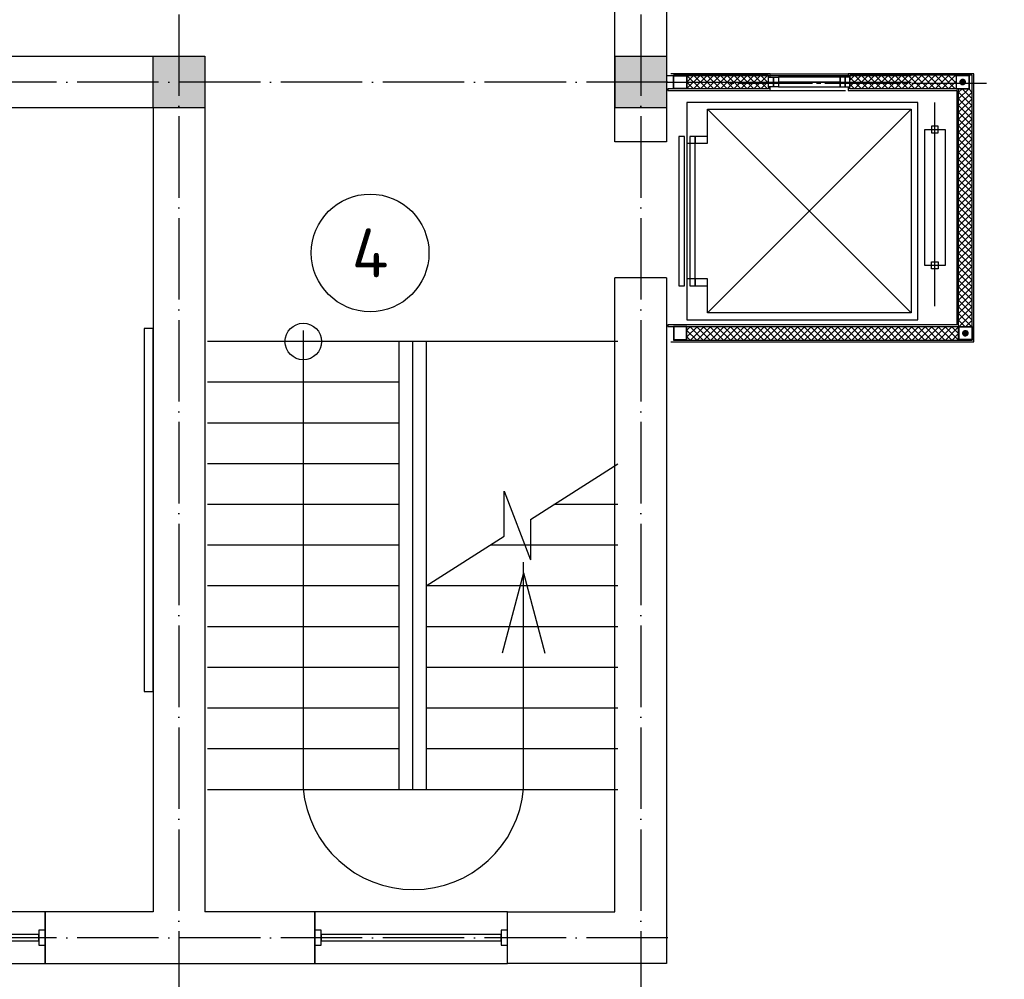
# Model space of a CAD drawing. Header units: millimetres. Extents: x 9824119 to 13672909, y -72394 to 462135.
# Tile 329 of 656: x 10187863 to 10195112, y 7219 to 14285. Entities that reach past the tile are written whole.
import ezdxf
from ezdxf import colors
from ezdxf.entities.mleader import LeaderData, LeaderLine
from ezdxf.math import Vec2, Vec3

# ---------------------------------------------------------------- set-up
doc = ezdxf.new("R2010")
doc.units = ezdxf.units.MM
doc.linetypes.add('ACAD_ISO04W100', pattern=[30, 24, -3, 0, -3])
for name, color, linetype in [('PDF _0', 7, 'Continuous'), ('PDF _Osi', 5, 'Continuous'), ('PDF _Метал', 7, 'Continuous'), ('PDF _окна', 5, 'Continuous')]:
    doc.layers.add(name, color=color, linetype=linetype)
doc.layers.add('PDF _ПЛАН', color=7, linetype='Continuous', true_color=0x535353)
doc.layers.add('PDF _раз.нар', color=7, linetype='Continuous', true_color=0x004a95)
doc.layers.add('лестн', color=7, linetype='Continuous', lineweight=30)
doc.layers.add('Оси', color=1, linetype='ACAD_ISO04W100', lineweight=0)
doc.styles.add('ISO Proportional', font='isocpeur.ttf')
doc.styles.add('ISOCPEUR', font='isocpeui.ttf')
doc.styles.add('СПДС', font='isocpeur.ttf')
doc.linetypes.add('ограждение1', pattern='A,6.35,-2.54,[133,ltypeshp.shx,S=2.54,R=0,X=-2.54,Y=0],-2.54,25.4', length=36.83)

# ---------------------------------------------------------------- blocks, each defined once
blk = doc.blocks.new('A$C04BF76B1')
at = {"color": 5}
for points in [[(-1352.5, 569.8), (67.5, 569.8), (67.5, 189.8), (-1352.5, 189.8)], [(-1305, 435.3), (-1305, 324.3), (-1352.5, 324.3), (-1352.5, 435.3)], [(67.5, 435.3), (67.5, 324.3), (20, 324.3), (20, 435.3)], [(20, 403.5), (20, 356), (-1305, 356), (-1305, 403.5)]]:
    blk.add_lwpolyline(points, close=True, dxfattribs=at)
blk = doc.blocks.new('вамвамамавмвмммм')
at = {"lineweight": 25}
h = blk.add_hatch(color=253, dxfattribs=at)
h.dxf.hatch_style = 1
h.paths.add_polyline_path([(1605254.5, 1377064.6), (1604874.5, 1377064.6), (1604874.5, 1377444.6), (1605254.5, 1377444.6)])
h = blk.add_hatch(color=253, dxfattribs=at)
h.dxf.hatch_style = 1
h.paths.add_polyline_path([(1608654.5, 1377064.6), (1608274.5, 1377064.6), (1608274.5, 1377444.6), (1608654.5, 1377444.6)])
at = {"color": 253, "lineweight": 25}
for p, q in [((1608274.5, 1377444.6), (1608274.5, 1378094.6)), ((1608654.5, 1378094.6), (1608654.5, 1376814.6)), ((1600694.5, 1377444.6), (1605254.5, 1377444.6)), ((1605254.5, 1377444.6), (1605254.5, 1371144.6)), ((1605254.5, 1377444.6), (1605254.5, 1377064.6)), ((1608274.5, 1376814.6), (1608274.5, 1377444.6)), ((1608274.5, 1377064.6), (1608274.5, 1377444.6)), ((1608274.5, 1377444.6), (1608274.5, 1377064.6)), ((1608274.5, 1377064.6), (1608274.5, 1377444.6)), ((1608274.5, 1377444.6), (1608654.5, 1377444.6)), ((1605254.5, 1377064.6), (1600694.5, 1377064.6)), ((1604874.5, 1377064.6), (1604874.5, 1371144.6)), ((1608654.5, 1376814.6), (1608274.5, 1376814.6)), ((1608274.5, 1371144.6), (1608274.5, 1375814.6)), ((1608654.5, 1375814.6), (1608274.5, 1375814.6)), ((1608654.5, 1375814.6), (1608654.5, 1370764.6)), ((1607484.5, 1370764.6), (1607484.5, 1371144.6)), ((1607484.5, 1371144.6), (1608274.5, 1371144.6)), ((1608654.5, 1370764.6), (1607484.5, 1370764.6))]:
    blk.add_line(p, q, dxfattribs=at)
for points in [[(1605254.5, 1377064.6), (1604874.5, 1377064.6), (1604874.5, 1377444.6), (1605254.5, 1377444.6)], [(1608654.5, 1377064.6), (1608274.5, 1377064.6), (1608274.5, 1377444.6), (1608654.5, 1377444.6)], [(1604807.3, 1372767.8), (1604874.5, 1372767.8), (1604874.5, 1375441.5), (1604807.3, 1375441.5)]]:
    blk.add_lwpolyline(points, close=True, dxfattribs=at)
at = {"color": 253, "lineweight": 25, "ltscale": 20}
blk.add_lwpolyline([(1605979.5, 1375424.6), (1605979.5, 1372052.2, 0.916272), (1607601.6, 1372052.2), (1607601.6, 1373720.9)], format="xyb", dxfattribs=at)
for points in [[(1608294.5, 1375344.6), (1605274.5, 1375344.6)], [(1606684.5, 1375344.6), (1606684.5, 1372044.6)], [(1606784.5, 1375344.6), (1606784.5, 1372044.6)], [(1606884.5, 1375344.6), (1606884.5, 1372044.6)], [(1606684.5, 1375044.6), (1605274.5, 1375044.6)], [(1606684.5, 1374744.6), (1605274.5, 1374744.6)], [(1606684.5, 1374444.6), (1605274.5, 1374444.6)], [(1607651.8, 1374034.4), (1608294.5, 1374444.6)], [(1607459.7, 1373911.8), (1607459.7, 1374241.7), (1607651.8, 1373737.8)], [(1606684.5, 1374144.6), (1605274.5, 1374144.6)], [(1608294.5, 1374144.6), (1607824.5, 1374144.6)], [(1607651.8, 1374034.4), (1607651.8, 1373737.8)], [(1606884.5, 1373544.6), (1607459.7, 1373911.8)], [(1606684.5, 1373844.6), (1605274.5, 1373844.6)], [(1608294.5, 1373844.6), (1607354.5, 1373844.6)], [(1607601.6, 1373640.9), (1607445.2, 1373050.5)], [(1607601.6, 1373640.9), (1607758.1, 1373050.5)], [(1606684.5, 1373544.6), (1605274.5, 1373544.6)], [(1608294.5, 1373544.6), (1606884.5, 1373544.6)], [(1606684.5, 1373244.6), (1605274.5, 1373244.6)], [(1608294.5, 1373244.6), (1606884.5, 1373244.6)], [(1606684.5, 1372944.6), (1605274.5, 1372944.6)], [(1608294.5, 1372944.6), (1606884.5, 1372944.6)], [(1606684.5, 1372644.6), (1605274.5, 1372644.6)], [(1608294.5, 1372644.6), (1606884.5, 1372644.6)], [(1606684.5, 1372344.6), (1605274.5, 1372344.6)], [(1608294.5, 1372344.6), (1606884.5, 1372344.6)], [(1608294.5, 1372044.6), (1605274.5, 1372044.6)]]:
    blk.add_lwpolyline(points, dxfattribs=at)
at = {"color": 253, "lineweight": 25}
blk.add_lwpolyline([(1604874.5, 1371144.6), (1604079.5, 1371144.6), (1604079.5, 1370764.6), (1606064.5, 1370764.6), (1606064.5, 1371144.6), (1605254.5, 1371144.6)], dxfattribs=at)
blk.add_circle((1606472.1, 1375997.1), 433.1, dxfattribs=at)
at = {"color": 253, "lineweight": 25, "ltscale": 20}
blk.add_circle((1605979.5, 1375344.6), 134.3, dxfattribs=at)
at = {"layer": 'PDF _0', "color": 253, "lineweight": 25}
for points in [[(1609418.1, 1377291.5), (1609418.1, 1377316.9), (1608685.7, 1377316.9)], [(1608685.7, 1375342), (1610916.7, 1375342), (1610916.7, 1377316.9), (1609991.7, 1377316.9), (1609991.7, 1377291.5)], [(1608704.7, 1375354.7), (1610904, 1375354.7), (1610904, 1377306.3), (1610004.4, 1377306.3), (1610004.4, 1377291.5)], [(1609405.4, 1377278.8), (1609405.4, 1377306.3), (1608704.7, 1377306.3)], [(1609003.2, 1377306.3), (1608903.7, 1377204.7), (1608804.2, 1377304.2), (1608806.3, 1377306.3)], [(1608954.5, 1377306.3), (1608852.9, 1377204.7), (1608804.2, 1377253.4)], [(1608903.7, 1377306.3), (1608804.2, 1377206.8)], [(1608855, 1377306.3), (1608804.2, 1377255.5)], [(1609051.9, 1377306.3), (1608952.4, 1377204.7), (1608852.9, 1377306.3)], [(1609102.7, 1377306.3), (1609001.1, 1377204.7), (1608901.6, 1377306.3)], [(1609151.4, 1377306.3), (1609051.9, 1377204.7), (1608950.3, 1377306.3)], [(1609200, 1377306.3), (1609100.6, 1377204.7), (1609001.1, 1377306.3)], [(1609250.8, 1377306.3), (1609149.2, 1377204.7), (1609049.8, 1377306.3)], [(1609299.5, 1377306.3), (1609200, 1377204.7), (1609098.4, 1377306.3)], [(1609348.2, 1377306.3), (1609248.7, 1377204.7), (1609149.2, 1377306.3)], [(1609399, 1377306.3), (1609297.4, 1377204.7), (1609197.9, 1377306.3)], [(1609405.4, 1377261.8), (1609348.2, 1377204.7), (1609246.6, 1377306.3)], [(1609405.4, 1377213.2), (1609396.9, 1377204.7), (1609297.4, 1377306.3)], [(1609346.1, 1377306.3), (1609405.4, 1377247)], [(1609394.8, 1377306.3), (1609405.4, 1377295.7)], [(1609418.1, 1377316.9), (1609991.7, 1377316.9)], [(1610188.5, 1377306.3), (1610089, 1377204.7), (1610004.4, 1377289.4)], [(1610139.8, 1377306.3), (1610038.2, 1377204.7), (1610004.4, 1377238.6)], [(1610089, 1377306.3), (1610004.4, 1377221.6)], [(1610040.4, 1377306.3), (1610004.4, 1377270.3)], [(1610237.2, 1377306.3), (1610137.7, 1377204.7), (1610038.2, 1377306.3)], [(1610288, 1377306.3), (1610186.4, 1377204.7), (1610086.9, 1377306.3)], [(1610336.7, 1377306.3), (1610237.2, 1377204.7), (1610135.6, 1377306.3)], [(1610385.4, 1377306.3), (1610285.9, 1377204.7), (1610186.4, 1377306.3)], [(1610436.2, 1377306.3), (1610334.6, 1377204.7), (1610235.1, 1377306.3)], [(1610484.9, 1377306.3), (1610385.4, 1377204.7), (1610283.8, 1377306.3)], [(1610533.5, 1377306.3), (1610434.1, 1377204.7), (1610334.6, 1377306.3)], [(1610584.3, 1377306.3), (1610482.7, 1377204.7), (1610383.3, 1377306.3)], [(1610633, 1377306.3), (1610533.5, 1377204.7), (1610431.9, 1377306.3)], [(1610681.7, 1377306.3), (1610582.2, 1377204.7), (1610482.7, 1377306.3)], [(1610732.5, 1377306.3), (1610630.9, 1377204.7), (1610531.4, 1377306.3)], [(1610781.2, 1377306.3), (1610681.7, 1377204.7), (1610580.1, 1377306.3)], [(1610787.5, 1377261.8), (1610730.4, 1377204.7), (1610630.9, 1377306.3)], [(1610787.5, 1377213.2), (1610779.1, 1377204.7), (1610679.6, 1377306.3)], [(1610728.3, 1377306.3), (1610787.5, 1377247)], [(1610779.1, 1377306.3), (1610787.5, 1377295.7)], [(1609991.7, 1377219.5), (1609991.7, 1377192), (1610791.8, 1377192), (1610791.8, 1375466.9), (1608664.5, 1375466.9), (1608664.5, 1375456.3), (1610804.5, 1375456.3), (1610804.5, 1377204.7), (1610004.4, 1377204.7), (1610004.4, 1377219.5)], [(1609405.4, 1377219.5), (1609405.4, 1377204.7), (1608664.5, 1377204.7), (1608664.5, 1377192), (1609418.1, 1377192), (1609418.1, 1377219.5)], [(1609396.9, 1377192), (1609972.6, 1377192)], [(1610904, 1377179.3), (1610878.6, 1377204.7), (1610804.5, 1377130.6), (1610904, 1377031.1)], [(1610904, 1377130.6), (1610829.9, 1377204.7), (1610804.5, 1377181.4), (1610904, 1377079.8)], [(1610904, 1377181.4), (1610804.5, 1377081.9), (1610904, 1376982.4)], [(1610904, 1377132.7), (1610804.5, 1377033.2), (1610904, 1376931.6)], [(1610904, 1377084), (1610804.5, 1376982.4), (1610904, 1376883)], [(1610904, 1377033.2), (1610804.5, 1376933.8), (1610904, 1376834.3)], [(1610904, 1376984.6), (1610804.5, 1376885.1), (1610904, 1376783.5)], [(1610904, 1376935.9), (1610804.5, 1376834.3), (1610904, 1376734.8)], [(1610904, 1376885.1), (1610804.5, 1376785.6), (1610904, 1376686.1)], [(1610904, 1376836.4), (1610804.5, 1376736.9), (1610904, 1376635.3)], [(1610904, 1376787.7), (1610804.5, 1376686.1), (1610904, 1376586.6)], [(1610904, 1376736.9), (1610804.5, 1376637.4), (1610904, 1376537.9)], [(1610904, 1376688.2), (1610804.5, 1376588.7), (1610904, 1376487.1)], [(1610904, 1376639.5), (1610804.5, 1376537.9), (1610904, 1376438.5)], [(1610904, 1376588.7), (1610804.5, 1376489.3), (1610904, 1376389.8)], [(1610904, 1376540.1), (1610804.5, 1376440.6), (1610904, 1376339)], [(1610904, 1376491.4), (1610804.5, 1376389.8), (1610904, 1376290.3)], [(1610904, 1376440.6), (1610804.5, 1376341.1), (1610904, 1376241.6)], [(1610904, 1376391.9), (1610804.5, 1376292.4), (1610904, 1376190.8)], [(1610904, 1376343.2), (1610804.5, 1376241.6), (1610904, 1376142.1)], [(1610904, 1376292.4), (1610804.5, 1376192.9), (1610904, 1376093.4)], [(1610904, 1376243.7), (1610804.5, 1376144.2), (1610904, 1376042.6)], [(1610904, 1376195), (1610804.5, 1376093.4), (1610904, 1375994)], [(1610904, 1376144.2), (1610804.5, 1376044.8), (1610904, 1375945.3)], [(1610904, 1376095.6), (1610804.5, 1375996.1), (1610904, 1375894.5)], [(1610904, 1376046.9), (1610804.5, 1375945.3), (1610904, 1375845.8)], [(1610904, 1375996.1), (1610804.5, 1375896.6), (1610904, 1375797.1)], [(1610904, 1375947.4), (1610804.5, 1375847.9), (1610904, 1375746.3)], [(1610904, 1375898.7), (1610804.5, 1375797.1), (1610904, 1375697.6)], [(1610904, 1375847.9), (1610804.5, 1375748.4), (1610904, 1375648.9)], [(1610904, 1375799.2), (1610804.5, 1375699.7), (1610904, 1375598.2)], [(1610904, 1375750.5), (1610804.5, 1375648.9), (1610904, 1375549.5)], [(1610904, 1375699.7), (1610804.5, 1375600.3), (1610904, 1375500.8)], [(1610904, 1375651.1), (1610804.5, 1375551.6), (1610899.7, 1375456.3)], [(1610904, 1375602.4), (1610804.5, 1375500.8), (1610851, 1375456.3)], [(1610904, 1375551.6), (1610808.7, 1375456.3)], [(1608882.5, 1375456.3), (1608804.2, 1375378), (1608827.5, 1375354.7)], [(1608831.7, 1375456.3), (1608804.2, 1375428.8)], [(1608825.4, 1375456.3), (1608924.9, 1375354.7)], [(1608931.2, 1375456.3), (1608831.7, 1375354.7)], [(1608874.1, 1375456.3), (1608975.7, 1375354.7)], [(1608979.9, 1375456.3), (1608880.4, 1375354.7)], [(1608924.9, 1375456.3), (1609024.4, 1375354.7)], [(1609030.7, 1375456.3), (1608929.1, 1375354.7)], [(1608973.6, 1375456.3), (1609073, 1375354.7)], [(1609079.4, 1375456.3), (1608979.9, 1375354.7)], [(1609022.2, 1375456.3), (1609123.8, 1375354.7)], [(1609128.1, 1375456.3), (1609028.6, 1375354.7)], [(1609073, 1375456.3), (1609172.5, 1375354.7)], [(1609178.9, 1375456.3), (1609077.3, 1375354.7)], [(1609121.7, 1375456.3), (1609221.2, 1375354.7)], [(1609227.6, 1375456.3), (1609128.1, 1375354.7)], [(1609170.4, 1375456.3), (1609272, 1375354.7)], [(1609276.2, 1375456.3), (1609176.8, 1375354.7)], [(1609221.2, 1375456.3), (1609320.7, 1375354.7)], [(1609327, 1375456.3), (1609225.4, 1375354.7)], [(1609269.9, 1375456.3), (1609369.4, 1375354.7)], [(1609375.7, 1375456.3), (1609276.2, 1375354.7)], [(1609318.6, 1375456.3), (1609420.2, 1375354.7)], [(1609424.4, 1375456.3), (1609324.9, 1375354.7)], [(1609369.4, 1375456.3), (1609468.9, 1375354.7)], [(1609475.2, 1375456.3), (1609373.6, 1375354.7)], [(1609418.1, 1375456.3), (1609517.5, 1375354.7)], [(1609523.9, 1375456.3), (1609424.4, 1375354.7)], [(1609466.7, 1375456.3), (1609568.3, 1375354.7)], [(1609572.6, 1375456.3), (1609473.1, 1375354.7)], [(1609517.5, 1375456.3), (1609617, 1375354.7)], [(1609623.4, 1375456.3), (1609521.8, 1375354.7)], [(1609566.2, 1375456.3), (1609665.7, 1375354.7)], [(1609672.1, 1375456.3), (1609572.6, 1375354.7)], [(1609614.9, 1375456.3), (1609716.5, 1375354.7)], [(1609720.7, 1375456.3), (1609621.3, 1375354.7)], [(1609665.7, 1375456.3), (1609765.2, 1375354.7)], [(1609771.5, 1375456.3), (1609669.9, 1375354.7)], [(1609714.4, 1375456.3), (1609813.9, 1375354.7)], [(1609820.2, 1375456.3), (1609720.7, 1375354.7)], [(1609763.1, 1375456.3), (1609864.7, 1375354.7)], [(1609868.9, 1375456.3), (1609769.4, 1375354.7)], [(1609813.9, 1375456.3), (1609913.4, 1375354.7)], [(1609919.7, 1375456.3), (1609818.1, 1375354.7)], [(1609862.6, 1375456.3), (1609962, 1375354.7)], [(1609968.4, 1375456.3), (1609868.9, 1375354.7)], [(1609911.2, 1375456.3), (1610012.8, 1375354.7)], [(1610017.1, 1375456.3), (1609917.6, 1375354.7)], [(1609962, 1375456.3), (1610061.5, 1375354.7)], [(1610067.9, 1375456.3), (1609966.3, 1375354.7)], [(1610010.7, 1375456.3), (1610110.2, 1375354.7)], [(1610116.6, 1375456.3), (1610017.1, 1375354.7)], [(1610059.4, 1375456.3), (1610161, 1375354.7)], [(1610165.2, 1375456.3), (1610065.8, 1375354.7)], [(1610110.2, 1375456.3), (1610209.7, 1375354.7)], [(1610216, 1375456.3), (1610114.4, 1375354.7)], [(1610158.9, 1375456.3), (1610258.4, 1375354.7)], [(1610264.7, 1375456.3), (1610165.2, 1375354.7)], [(1610207.6, 1375456.3), (1610309.2, 1375354.7)], [(1610313.4, 1375456.3), (1610213.9, 1375354.7)], [(1610258.4, 1375456.3), (1610357.9, 1375354.7)], [(1610364.2, 1375456.3), (1610262.6, 1375354.7)], [(1610307.1, 1375456.3), (1610406.5, 1375354.7)], [(1610412.9, 1375456.3), (1610313.4, 1375354.7)], [(1610355.7, 1375456.3), (1610457.3, 1375354.7)], [(1610461.6, 1375456.3), (1610362.1, 1375354.7)], [(1610406.5, 1375456.3), (1610506, 1375354.7)], [(1610512.4, 1375456.3), (1610410.8, 1375354.7)], [(1610455.2, 1375456.3), (1610554.7, 1375354.7)], [(1610561.1, 1375456.3), (1610461.6, 1375354.7)], [(1610503.9, 1375456.3), (1610605.5, 1375354.7)], [(1610609.7, 1375456.3), (1610510.3, 1375354.7)], [(1610554.7, 1375456.3), (1610654.2, 1375354.7)], [(1610660.5, 1375456.3), (1610558.9, 1375354.7)], [(1610603.4, 1375456.3), (1610702.9, 1375354.7)], [(1610709.2, 1375456.3), (1610609.7, 1375354.7)], [(1610652.1, 1375456.3), (1610753.7, 1375354.7)], [(1610757.9, 1375456.3), (1610658.4, 1375354.7)], [(1610702.9, 1375456.3), (1610802.4, 1375354.7)], [(1610800.2, 1375456.3), (1610804.5, 1375452.1), (1610707.1, 1375354.7)], [(1610751.6, 1375456.3), (1610804.5, 1375403.4), (1610757.9, 1375354.7)], [(1610904, 1375502.9), (1610857.4, 1375456.3)], [(1608804.2, 1375426.7), (1608876.2, 1375354.7)]]:
    blk.add_lwpolyline(points, dxfattribs=at)
at = {"layer": 'PDF _Osi', "color": 253, "lineweight": 25}
for points in [[(1609149.2, 1377244.9), (1609119.6, 1377244.9)], [(1609729.2, 1377244.9), (1609178.9, 1377244.9)], [(1609790.6, 1377244.9), (1609758.8, 1377244.9)], [(1610370.6, 1377244.9), (1609820.2, 1377244.9)], [(1610429.8, 1377244.9), (1610400.2, 1377244.9)], [(1611009.8, 1377244.9), (1610459.5, 1377244.9)]]:
    blk.add_lwpolyline(points, dxfattribs=at)
at = {"layer": 'PDF _Метал', "color": 253, "lineweight": 25}
for points in [[(1608804.2, 1377204.7), (1608704.7, 1377204.7), (1608704.7, 1377306.3), (1608804.2, 1377306.3)], [(1608802.1, 1377208.9), (1608706.9, 1377208.9), (1608706.9, 1377302.1), (1608802.1, 1377302.1)], [(1610785.4, 1377204.7), (1610884.9, 1377204.7), (1610884.9, 1377306.3), (1610785.4, 1377306.3)], [(1610787.5, 1377208.9), (1610882.8, 1377208.9), (1610882.8, 1377302.1), (1610787.5, 1377302.1)], [(1608804.2, 1375456.3), (1608704.7, 1375456.3), (1608704.7, 1375354.7), (1608804.2, 1375354.7)], [(1608802.1, 1375452.1), (1608706.9, 1375452.1), (1608706.9, 1375359), (1608802.1, 1375359)], [(1610804.5, 1375456.3), (1610904, 1375456.3), (1610904, 1375354.7), (1610804.5, 1375354.7)], [(1610808.7, 1375452.1), (1610901.8, 1375452.1), (1610901.8, 1375359), (1610808.7, 1375359)]]:
    blk.add_lwpolyline(points, close=True, dxfattribs=at)
at = {"layer": 'PDF _окна', "color": 253, "lineweight": 25}
for points in [[(1609441.3, 1377219.5), (1609441.3, 1377291.5), (1609477.3, 1377291.5), (1609477.3, 1377219.5), (1609441.3, 1377219.5), (1609405.4, 1377219.5), (1609405.4, 1377291.5), (1609441.3, 1377291.5)], [(1609932.4, 1377291.5), (1609477.3, 1377291.5), (1609477.3, 1377219.5), (1609932.4, 1377219.5)], [(1609968.4, 1377219.5), (1609968.4, 1377291.5), (1609932.4, 1377291.5), (1609932.4, 1377219.5), (1609968.4, 1377219.5), (1610004.4, 1377219.5), (1610004.4, 1377291.5), (1609968.4, 1377291.5)]]:
    blk.add_lwpolyline(points, close=True, dxfattribs=at)
blk.add_lwpolyline([(1609932.4, 1377255.5), (1609477.3, 1377255.5)], dxfattribs=at)
at = {"layer": 'PDF _ПЛАН', "color": 253, "lineweight": 25}
for points in [[(1608804.2, 1377105.2), (1608804.2, 1375505), (1610503.9, 1375505), (1610503.9, 1377105.2)], [(1610554.7, 1376906.2), (1610705, 1376906.2), (1610705, 1375905.1), (1610554.7, 1375905.1)], [(1610605.5, 1376880.8), (1610654.2, 1376880.8), (1610654.2, 1376929.5), (1610605.5, 1376929.5)], [(1608785.2, 1375754.8), (1608785.2, 1376855.4), (1608745, 1376855.4), (1608745, 1375754.8)], [(1608865.6, 1375754.8), (1608954.5, 1375754.8), (1608954.5, 1375805.6), (1608865.6, 1375805.6), (1608865.6, 1375754.8), (1608865.6, 1376855.4), (1608825.4, 1376855.4), (1608825.4, 1375754.8)], [(1608865.6, 1376855.4), (1608865.6, 1376804.6), (1608954.5, 1376804.6), (1608954.5, 1376855.4)], [(1610605.5, 1375930.5), (1610654.2, 1375930.5), (1610654.2, 1375879.7), (1610605.5, 1375879.7)]]:
    blk.add_lwpolyline(points, close=True, dxfattribs=at)
for points in [[(1608804.2, 1376804.6), (1608954.5, 1376804.6), (1608954.5, 1377054.4), (1610455.2, 1377054.4), (1610455.2, 1375555.8), (1608954.5, 1375555.8), (1608954.5, 1375805.6), (1608804.2, 1375805.6)], [(1610455.2, 1375555.8), (1608954.5, 1377054.4)], [(1608954.5, 1375555.8), (1610455.2, 1377054.4)], [(1610628.8, 1375604.5), (1610628.8, 1377105.2)]]:
    blk.add_lwpolyline(points, dxfattribs=at)
at = {"layer": 'PDF _раз.нар', "color": 253, "lineweight": 25, "transparency": 33554559}
for points in [[(1610819.3, 1377274.5), (1610810.8, 1377264), (1610834.1, 1377255.5)], [(1610810.8, 1377264), (1610834.1, 1377255.5), (1610810.8, 1377251.3)], [(1610834.1, 1377255.5), (1610829.9, 1377280.9), (1610819.3, 1377274.5)], [(1610842.6, 1377278.8), (1610834.1, 1377255.5), (1610829.9, 1377280.9)], [(1610853.2, 1377272.4), (1610842.6, 1377278.8), (1610834.1, 1377255.5)], [(1610834.1, 1377255.5), (1610859.5, 1377259.7), (1610853.2, 1377272.4)], [(1610857.4, 1377247), (1610834.1, 1377255.5), (1610859.5, 1377259.7)], [(1610834.1, 1377255.5), (1610810.8, 1377251.3), (1610815.1, 1377238.6)], [(1610815.1, 1377238.6), (1610825.6, 1377232.2), (1610834.1, 1377255.5)], [(1610825.6, 1377232.2), (1610834.1, 1377255.5), (1610838.3, 1377230.1)], [(1610834.1, 1377255.5), (1610838.3, 1377230.1), (1610851, 1377236.4)], [(1610851, 1377236.4), (1610857.4, 1377247), (1610834.1, 1377255.5)], [(1610855.3, 1375405.5), (1610836.2, 1375422.5), (1610829.9, 1375411.9)], [(1610829.9, 1375411.9), (1610829.9, 1375399.2), (1610855.3, 1375405.5)], [(1610829.9, 1375399.2), (1610855.3, 1375405.5), (1610838.3, 1375386.5)], [(1610846.8, 1375428.8), (1610855.3, 1375405.5), (1610836.2, 1375422.5)], [(1610855.3, 1375405.5), (1610838.3, 1375386.5), (1610848.9, 1375380.1)], [(1610859.5, 1375428.8), (1610846.8, 1375428.8), (1610855.3, 1375405.5)], [(1610848.9, 1375380.1), (1610861.6, 1375382.3), (1610855.3, 1375405.5)], [(1610855.3, 1375405.5), (1610872.2, 1375424.6), (1610859.5, 1375428.8)], [(1610878.6, 1375411.9), (1610855.3, 1375405.5), (1610872.2, 1375424.6)], [(1610878.6, 1375399.2), (1610878.6, 1375411.9), (1610855.3, 1375405.5)], [(1610861.6, 1375382.3), (1610855.3, 1375405.5), (1610872.2, 1375388.6)], [(1610855.3, 1375405.5), (1610872.2, 1375388.6), (1610878.6, 1375399.2)]]:
    blk.add_solid(points, dxfattribs=at)
at = {"layer": 'лестн', "color": 253, "linetype": 'ограждение1', "lineweight": 25, "ltscale": 15}
blk.add_line((1608654.5, 1377304.6), (1610454.5, 1377304.6), dxfattribs=at)
at = {"layer": 'лестн', "color": 253, "lineweight": 25}
blk.add_line((1608654.5, 1377254.6), (1610454.5, 1377254.6), dxfattribs=at)
at = {"layer": 'Оси', "color": 18, "lineweight": 25, "ltscale": 25, "true_color": 0x000000}
for p, q in [((1605064.5, 1386754.6), (1605064.5, 1367780.8)), ((1608464.5, 1386754.6), (1608464.5, 1367780.8)), ((1608664.5, 1377254.6), (1571167, 1377254.6)), ((1608664.5, 1370954.6), (1571167, 1370954.6))]:
    blk.add_line(p, q, dxfattribs=at)
at = {"color": 253, "lineweight": 25, "xscale": -1}
for p in [(1602727, 1370574.9), (1606132, 1370574.9)]:
    blk.add_blockref('A$C04BF76B1', p, dxfattribs=at)
at = {"color": 253, "lineweight": 25, "insert": (1606472.1, 1375997.1), "char_height": 360, "width": 959.299, "attachment_point": 5, "style": 'ISO Proportional'}
blk.add_mtext('4', dxfattribs=at)
blk = doc.blocks.new('_None')

msp = doc.modelspace()

# ---------------------------------------------------------------- block references
msp.add_blockref('вамвамамавмвмммм', (8583971.2, -1363429.7))

# ---------------------------------------------------------------- next in the draw order: leaders
at = {"color": 5, "lineweight": 25, "ltscale": 15}
ml = msp.add_multileader_mtext('Standard', dxfattribs=at)
ml.set_content('{\\fGOST Common|b0|i0|c204|p34;\\W0.9;\\C256;Фанкойл напольный Qx=1,6kBm Qm=2,1kBm}', color=14, style='СПДС')
ml.set_leader_properties()
ml.set_arrow_properties(name='NONE')
ml.build(insert=Vec2(0, 0))
ml.multileader.update_dxf_attribs({"text_left_attachment_type": 6, "text_right_attachment_type": 6, "dogleg_length": 0.36, "arrow_head_size": 100})
ctx = ml.context
ctx.base_point, ctx.char_height, ctx.arrow_head_size, ctx.plane_origin = Vec3(10187616.3, 6328.8, 630), 220, 100, Vec3(10177129, -6892.3, 630)
ctx.left_attachment, ctx.right_attachment, ctx.text_align_type = 6, 6, 1
notes = []
notes.append((ctx, [(1, (1, 1, 0), (10187616, 6328.8, 630), (1, 0), 0.36, [(1, [(10187340.8, 7802.6, 630)], 0, [])])]))
ctx.mtext.insert, ctx.mtext.width, ctx.mtext.defined_height, ctx.mtext.alignment, ctx.mtext.flow_direction = Vec3(10188800.6, 6592.8, 630), 2438.932, 630, 2, 5
ctx.mtext.has_bg_fill, ctx.mtext.bg_color, ctx.mtext.bg_scale_factor, ctx.mtext.bg_transparency, ctx.mtext.use_window_bg_color = 1, -1027028792, 1.5, 0, 1
for ctx, leaders in notes:
    for number, flags, end, landing, length, lines in leaders:
        leader = LeaderData()
        leader.index, (leader.has_last_leader_line, leader.has_dogleg_vector, leader.attachment_direction) = number, flags
        leader.last_leader_point, leader.dogleg_vector, leader.dogleg_length = Vec3(end), Vec3(landing), length
        for number, points, colour, breaks in lines:
            line = LeaderLine()
            line.index, line.vertices, line.color, line.breaks = number, Vec3.list(points), colors.encode_raw_color(colour), breaks
            leader.lines.append(line)
        ctx.leaders.append(leader)

# ---------------------------------------------------------------- next in the draw order: texts
at = {"char_height": 300, "attachment_point": 1, "style": 'ISOCPEUR'}
for s, insert, width in [('\\pi13638.10589;{\\fISOCPEUR|b0|i0|c204|p34;\\H1.66667x;\\L\\C7;\\P\\pi10874.35036;\\H1.1x;Общие указания\\l\\P\\pi13638.10589;\\P\\pi-900,l1200,t1200;\\H0.72727x;1.^IПроект выполнен на основании задания заказчика и задания на проектирование архитектурно-строительных чертежей.\\P2.^IПроект соответствует действующим нормам :\\P\\pl900,t900;\\fSymbol|b0|i0|c2|p18;·^I\\fISOCPEUR|b0|i0|c204|p34;КМК 2. 04.05-97* "Отопление, вентиляция и кондиционирование воздуха".\\P\\fSymbol|b0|i0|c2|p18;·^I\\fISOCPEUR|b0|i0|c204|p34;ШНК 2.08.02-09* "Общественные здания и сооружение" \\P\\fSymbol|b0|i0|c2|p18;·^I\\fISOCPEUR|b0|i0|c204|p34;КМК 2.01.01-94 "Климатические и физико-геологические данные для проектирования".\\P\\fSymbol|b0|i0|c2|p18;·^I\\fISOCPEUR|b0|i0|c204|p34;КМК 2.01.04-97* "Строительная теплотехника".\\P\\fSymbol|b0|i0|c2|p18;·^I\\fISOCPEUR|b0|i0|c204|p34;ГОСТ 21.602-2003 "Правила выполнения рабочей документации отопления, вентиляции и кондиционирования".\\P\\fSymbol|b0|i0|c2|p18;·^I\\fISOCPEUR|b0|i0|c204|p34;ШНК \\fISOCPEUR|b0|i0|c186|p34;2.01.02-04\\fISOCPEUR|b0|i0|c204|p34; - \\fISOCPEUR|b0|i0|c186|p34;"\\fISOCPEUR|b0|i0|c204|p34;Пожарная безопасность зданий и сооружений\\fISOCPEUR|b0|i0|c186|p34;"\\fISOCPEUR|b0|i0|c204|p34;;\\P\\pl1200,t1200;3.^I  Расчетные параметры наружного воздуха для проектирования отопления, вентиляции и кондиционирования воздуха приняты по КМК 2.01.01-94.\\P\\pi-300,l300,tz;      Для проектирования отопления, вентиляции и кондиционирования воздуха: \\P\\pl1500,t1500;-^IХолодный  период  года Тн\\fISOCPEUR|b0|i0|c186|p34;=-14.0°C\\fISOCPEUR|b0|i0|c204|p34;; I=-12,4 кДж/кг (Парам. Б);\\P-^IТеплый  период  года Тн=33°C; I=55,7 кДж/кг  (Парам. А);\\P-^IТеплый  период  года Тн=37,5°C; I=65,2 кДж/кг (Парам. Б);\\P-^IСкорость ветра  - V=1,6 м/сек - холодный период;\\P-^IСкорость ветра  - V=1,9 м/сек - теплый  период;\\P-^IПродолжительность отопительного периода  Zот.пер.=129суток;\\P-^IСредняя температура отопительного периода  tот.пер.=2,7°C;\\P-^IБарометрическое давление в районе строительства Рбар=950 Гпа.\\P\\pi600,l0,tz;\\P\\pi11458.1097;\\LТЕПЛОСНАБЖЕНИЕ\\P\\pi13638.10589;\\l\\P\\pi0;\\C0;В качестве источника тепла выбран установленный во дворе здания тепловой насос, рассчитанный на работу в температурном режиме 40–30 °C.^J^JСистема отопления спроектирована как двухтрубная, в ней используются напольный фанкойл.\\P^JОсновным источником тепла является тепловой насос. \\P^JОсновное охлаждение осуществляется с помощью\\Pтепловых насосов. Для отвода конденсата, образующегося в фанкойлах, предусмотрены дренажные трубы. Основные водосточные и обратные трубы выполнены из полипропилена. \\P\\pi600;^JОсновные подающие и обратные трубы выполнены из полипропилена. Слив воды из системы осуществляется через регулировочный узел. Для снижения теплопотерь через трубы выполнены работы по теплоизоляции.\\C7; \\P\\pi12278.10827;\\LОТОПЛЕНИЕ\\l\\P\\pi0;  Для достижения  комфортных условий в зимнее время и компенсации теплопотерь в помещениях установлены \\C0;фанкойл\\C7;ы обеспечивающие в помещениях нормируемую температуру воздуха:\\P\\pi-300,l1500,t1500;-^IКабинет врача +20°C.\\P-^IЗал       +22°C.\\P-^IФизиотерапия     +21°C.\\P\\pi0,l0,tz;   На каждом приборе предусматривается устанавка термостатического клапана и запорного крана. Рекомендуется применить трубопроводы стабильные полипропиленовые. Система теплоснабжения \\C0;фанкойл\\C7;ов двухтрубная с принудительной циркуляцией, горизонтальная. Удаление воздуха осуществляется из воздухоспускных кранов установленных в \\C0;фанкойл\\C7;ах. Все монтажные и наладочные работы проводить в соответствии с нормативными документами и инструкциям фирм-изготовителя.}', (9986122.2, 27067.1), 27276.212), ('{\\fISOCPEUR|b0|i0|c204|p34;\\C7;^I\\A1;\\L\\P\\pi10515.36534;\\H1.33333x;ВЕНТИЛЯЦИЯ\\P\\pi0;\\l^IВ здании предусмотрена приточно-вытяжная вентиляция с естественным и \\Pмеханическим побуждением, для функционально различных и конструктивно раздельных групп \\Pпомещений.   ^I  \\P^IТакже предусматривается естественная вентиляция с удалением и поступлением воздуха через окна и двери.\\P^IУдаление воздуха из помещений производится с помощью вытяжных решеток.\\P^IМатериал воздуховодов - тонколистовая оцинкованная сталь по ГОСТ 14918-80.\\P^IВоздуховоды систем вытяжной вентиляции выполняются класса "Н" (нормально плотный).\\P^IМонтаж систем вентиляции выполнить в соответствии с \\A0;КМК 3.05.01.-9\\A1;7\\P\\A0;\\L\\P\\pi12075.36144;\\P\\pi7995.37164;ПРИМЕЧАНИЯ (ТЕПЛОСНАБЖЕНИЕ)\\P\\pi-900,l900,t900;\\l1.^IЧертеж читать совместно со спецификацией и с другими разделами проекта.\\P2.^IМонтаж оборудования и трубопроводов производить в соответствии с местными \\P\\pi0;действующими нормами и правилами, и требованиями завода-изготовителя оборудования.\\P\\pi-900;3.^IТрубопроводы системы теплоснабжения радиаторов приняты полипропиленовыми.\\P4.^IНа планах и схемах указаны наружный диаметр и толщина стенки полипропиленовых \\P\\pi0;трубопроводов.\\P\\pi-900;5.^IПриборы и трубопроводы нанесены условно.\\P6.^IУклон трубопроводов выполнить согласно схемам в сторону ближайшего вертикального \\P\\pi0;стояка.\\P\\pi-900;7.^IВсе отметки указаны от уровня пола этажа. \\P8.^IКрепить трубу в штробе каждые 2 метра.\\P9.^IТрубопроводы отопления, прокладываемые в полу покрыть трубчатой тепловой изоляцией \\P\\pi0;из вспученного полителена "Isocom" толщиной 9 мм.\\P\\pi-900;10.^IДиаметры запорно-регулирующей арматуры и фильтров соответствуют диаметру \\P\\pi0;трубопроводов, если не указано иное.\\P\\pi3390,l600,tz;\\P\\pi5455.37799,l0;\\LПРИМЕЧАНИЯ (ВЕНТИЛЯЦИЯ И КОНДИЦИОНИРОВАНИЕ)\\l\\P\\pi-900,l900,t900;1.^IВентиляционные системы показаны условно.\\P2.^IЧертеж читать совместно со спецификацией и остальными разделами проекта \\P3.^IВсе неплотности при пересечении инженерными коммуникациями огнестойких стен, \\P\\pi0;перекрытий и перегородок заделать материалами, соответствующими по степени \\Pогнестойкости пересекаемым ограждениям.\\P\\pi-900;4.^IВ сан-узлах двери не оборудованные переточными решетками, предусмотреть с \\P\\pi0;подрезкой дверного полотна, высота щели не менее 20 мм. Если конструкция дверей не \\Pпозволяет предусмотреть щели в нижней части, то необходимо выполнить установку \\Pжалюзийной решетки в нижней половине двери.\\P\\pi-900;5.^IРазместить все приборы для измерения температуры, давления и скорости потока в \\P\\pi0;доступных местах с прямыми секциями труб или воздуховодов наверху или внизу, \\Pсогласно рекомендациям завода изготовителя для точности показаний.\\P\\pi-900;6.^IУстановить расположение диффузоров, отдушин и вентиляционных решеток согласно \\P\\pi0;архитектурным планам потолка, освещения и другим деталям/узлам потолка и \\Pвыполнить незначительные изменения для обеспечения соответствия.\\P\\pi-900;7.^IМонтаж оборудования выполнить в соответствии с местными нормами и правилами, а \\P\\pi0;так же требованиями завода-изготовителя оборудования \\P\\pi-900;8.^IВсе отметки оборудований даны от пола этажа.\\P}', (10015733.6, 26003.4), 24350.724)]:
    msp.add_mtext(s, dxfattribs=dict(at, insert=insert, width=width))

doc.saveas('drawing.dxf')
